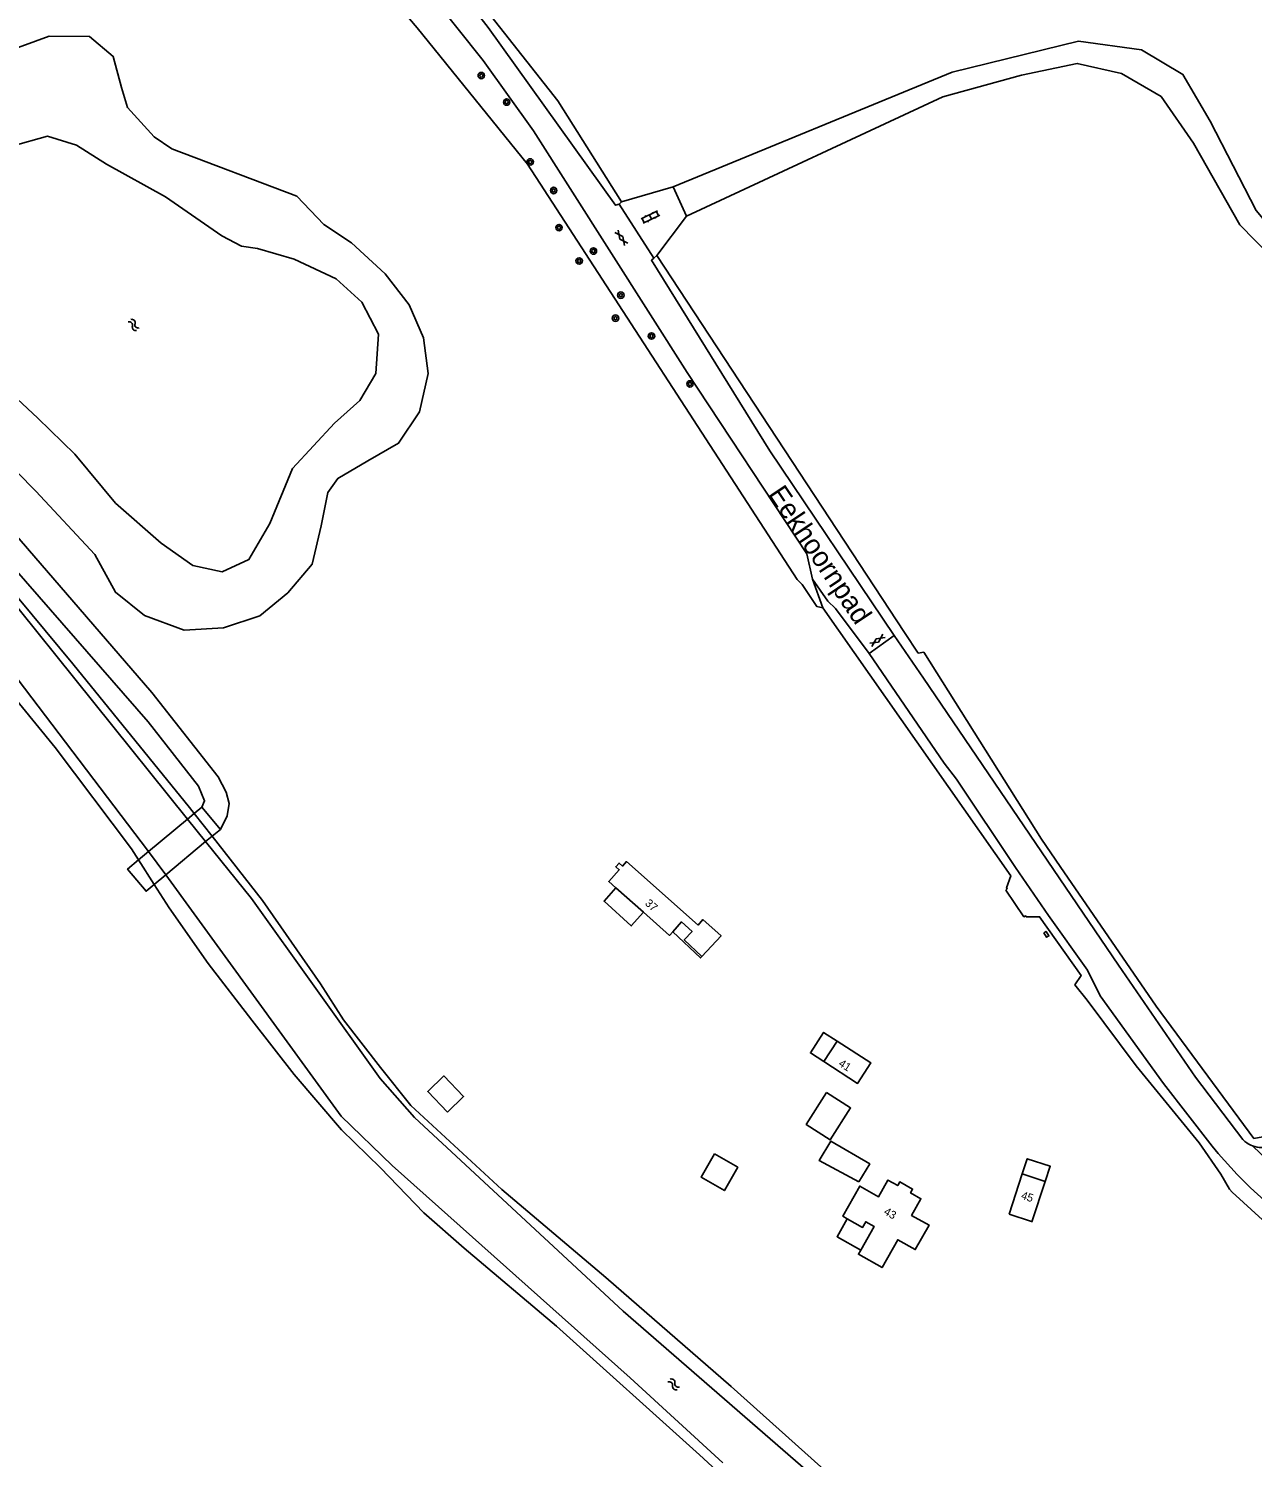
# Model space of a CAD drawing. Extents: x 124000 to 129000, y 395500 to 397503.
# Drawn here: x 127956 to 128109, y 396400.8 to 396579.4 of the extents above; entities that cross this region are included whole.
import ezdxf

# ---------------------------------------------------------------- set-up
doc = ezdxf.new("R2010")
doc.units = 0
for name, color, linetype in [('gg-afsc-draadraster', 7, 'Continuous'), ('gg-afsc-hekwerk', 7, 'Continuous'), ('gg-anno-huisnummerreeks BGT', 7, 'Continuous'), ('gg-anno-openbare ruimte label', 7, 'Continuous'), ('gg-bbg-bijgebouw', 7, 'Continuous'), ('gg-bbg-hoofdgebouw', 7, 'Continuous'), ('gg-bbg-lage trafo', 7, 'Continuous'), ('gg-bbg-luifel en loopbrug', 7, 'Continuous'), ('gg-knt-onverhard', 7, 'Continuous'), ('gg-knt-verharding', 7, 'Continuous'), ('gg-kntw-bovenkant insteek waterloop', 7, 'Continuous'), ('gg-kntw-waterlijn', 7, 'Continuous'), ('gg-kwrk-kunstwerk niveau 01', 7, 'Continuous'), ('gt-grn-groengrens', 7, 'Continuous'), ('gt-grn-weggrens', 7, 'Continuous'), ('gt-symb-boom', 7, 'Continuous'), ('gt-symb-gesloten verharding', 7, 'Continuous'), ('gt-symb-klinker verharding', 7, 'Continuous'), ('gt-symb-watersymbool', 7, 'Continuous')]:
    doc.layers.add(name, color=color, linetype=linetype)

# ---------------------------------------------------------------- blocks, each defined once
blk = doc.blocks.new('gt0-BOOM')
at = {"layer": 'gt-symb-boom'}
for radius in [0.4, 0.2]:
    blk.add_circle((0, 0), radius, dxfattribs=at)
blk = doc.blocks.new('gt0-GESVH1')
at = {"layer": 'gt-symb-gesloten verharding'}
for p, q in [((-0.99, -0.26), (0.01, 0.24)), ((0.01, -0.26), (-0.99, 0.24)), ((0.01, 0.24), (1.01, -0.26)), ((1.01, 0.24), (0.01, -0.26))]:
    blk.add_line(p, q, dxfattribs=at)
blk = doc.blocks.new('gt0-KL1')
at = {"layer": 'gt-symb-klinker verharding'}
for p, q in [((-1.15, 0.3), (1.15, 0.3)), ((-1, -0.3), (-1, 0.3)), ((-0.5, 0.3), (-0.5, 0.45)), ((0, -0.3), (0, 0.3)), ((0.5, 0.3), (0.5, 0.45)), ((1, -0.3), (1, 0.3)), ((-1.15, -0.3), (1.15, -0.3)), ((-0.5, -0.45), (-0.5, -0.3)), ((0.5, -0.45), (0.5, -0.3))]:
    blk.add_line(p, q, dxfattribs=at)
blk = doc.blocks.new('gt0-WA')
at = {"layer": 'gt-symb-watersymbool'}
for centre, start, end in [((-0.32, 0.02), 28.0725, 151.9275), ((0.43, 0.42), 208.0725, 331.9275), ((-0.32, -0.43), 28.0725, 151.9275), ((0.43, -0.03), 208.0725, 331.9275)]:
    blk.add_arc(centre, 0.425, start, end, dxfattribs=at)

msp = doc.modelspace()

# ---------------------------------------------------------------- linework, layer by layer
at = {"layer": 'gg-afsc-draadraster'}
msp.add_line((128082.65, 396478.09), (128067.92, 396501.48), dxfattribs=at)
for points in [[(128052.09, 396510.56), (128018.4, 396562.49), (128004.58, 396579.51), (127991.8, 396594.59), (127978.64, 396609.94), (127964.99, 396625.92), (127951.78, 396640.36), (127942.87, 396643.41)], [(128084.96, 396474.68), (128096.96, 396457.21), (128109.2, 396440.69), (128111.21, 396441.04)], [(128088.35, 396457.98), (128094.48, 396449.75), (128102.35, 396440.13), (128105.06, 396436.21), (128106.16, 396434.35), (128106.49, 396433.97), (128114.04, 396427.07), (128118.93, 396422.81), (128130.45, 396414.72), (128147.32, 396403.12), (128154.87, 396397.86), (128162.15, 396394.24), (128169.26, 396391.43), (128203.86, 396383.75)]]:
    msp.add_lwpolyline(points, dxfattribs=at)
at = {"layer": 'gg-afsc-hekwerk'}
for p, q in [((128036.57, 396559.64), (128030.12, 396557.75)), ((128038.25, 396555.98), (128036.57, 396559.64)), ((128034.54, 396551.06), (128038.25, 396555.98)), ((128065.51, 396503.93), (128034.54, 396551.06)), ((128067.22, 396501.34), (128065.51, 396503.93)), ((128067.22, 396501.34), (128067.92, 396501.48)), ((128084.96, 396474.68), (128082.65, 396478.09))]:
    msp.add_line(p, q, dxfattribs=at)
for points in [[(128030.12, 396557.75), (128022.17, 396570.38), (128003.72, 396593.84), (128005.15, 396599.01)], [(128052.09, 396510.56), (128052.72, 396509.92), (128054.55, 396507.2), (128055.32, 396507.02)], [(128055.32, 396507.02), (128078.81, 396473.52), (128078.27, 396472.02), (128078.36, 396471.91), (128078.18, 396471.74), (128080.44, 396468.4), (128080.64, 396468.51), (128080.73, 396468.39), (128082.39, 396468.41), (128087.58, 396461.07), (128086.82, 396459.89), (128088.35, 396457.98)]]:
    msp.add_lwpolyline(points, dxfattribs=at)
at = {"layer": 'gg-bbg-bijgebouw'}
msp.add_lwpolyline([(128008.36, 396443.99), (128010.39, 396445.92), (128007.94, 396448.5), (128005.91, 396446.57), (128008.36, 396443.99)], dxfattribs=at)
at = {"layer": 'gg-bbg-hoofdgebouw'}
for p, q in [((128032.87, 396468.96), (128029.43, 396472.01)), ((128055.42, 396450.3), (128057.08, 396452.87)), ((128080.24, 396436.25), (128078.59, 396431.21)), ((128083.11, 396435.32), (128080.24, 396436.25))]:
    msp.add_line(p, q, dxfattribs=at)
for points in [[(128040.19, 396463.44), (128042.58, 396466.02), (128040.3, 396468.04), (128039.71, 396467.36), (128030.75, 396475.3), (128030.26, 396474.74), (128029.83, 396475.12), (128029.42, 396474.65), (128029.85, 396474.27), (128028.54, 396472.8), (128029.43, 396472.01)], [(128032.87, 396468.96), (128036.13, 396466.06), (128036.53, 396466.5)], [(128040.19, 396463.44), (128037.98, 396465.53), (128038.95, 396466.57), (128037.63, 396467.75), (128036.53, 396466.5)], [(128055.42, 396450.3), (128059.64, 396447.58), (128061.3, 396450.15), (128057.08, 396452.87)], [(128060.04, 396426.73), (128059.75, 396426.21), (128062.71, 396424.54), (128064.67, 396428.02), (128066.85, 396426.8), (128068.58, 396429.86), (128066.4, 396431.08), (128067.57, 396433.16), (128066.26, 396433.89), (128066.52, 396434.36), (128064.92, 396435.25), (128064.66, 396434.79), (128063.43, 396435.48), (128062.27, 396433.41), (128059.91, 396434.73), (128057.8, 396430.98), (128058.36, 396430.66)], [(128078.59, 396431.21), (128081.39, 396430.29), (128081.43, 396430.28), (128083.11, 396435.32)], [(128058.36, 396430.66), (128060.27, 396429.58), (128060.67, 396430.28), (128061.71, 396429.69), (128060.04, 396426.73)]]:
    msp.add_lwpolyline(points, dxfattribs=at)
at = {"layer": 'gg-bbg-lage trafo'}
msp.add_lwpolyline([(128082.94, 396466.39), (128083.22, 396466.57), (128083.56, 396466.01), (128083.28, 396465.84), (128082.94, 396466.39)], dxfattribs=at)
at = {"layer": 'gg-bbg-luifel en loopbrug'}
for points in [[(128032.87, 396468.96), (128031.36, 396467.26), (128027.95, 396470.34), (128029.43, 396472.01)], [(128036.53, 396466.5), (128040.02, 396463.26), (128040.19, 396463.44)], [(128057.08, 396452.87), (128055.4, 396453.95), (128053.74, 396451.38), (128055.42, 396450.3)], [(128055.77, 396446.42), (128058.77, 396444.51), (128056.23, 396440.53), (128053.23, 396442.44), (128055.77, 396446.42)], [(128059.8, 396435.26), (128054.84, 396437.95), (128056.3, 396440.35), (128061.17, 396437.5), (128059.8, 396435.26)], [(128041.77, 396438.77), (128044.67, 396437.09), (128042.99, 396434.18), (128040.09, 396435.86), (128041.77, 396438.77)], [(128080.24, 396436.25), (128080.86, 396438.15), (128083.73, 396437.22), (128083.11, 396435.32)], [(128058.36, 396430.66), (128057.08, 396428.4), (128060.04, 396426.73)]]:
    msp.add_lwpolyline(points, dxfattribs=at)
at = {"layer": 'gg-knt-onverhard'}
for points in [[(127977.66, 396482.11), (127978.01, 396482.91), (127977.24, 396484.72), (127970.97, 396492.77), (127954.22, 396511.98), (127934.58, 396535.06), (127925.76, 396545.13), (127923.19, 396549.15), (127920.51, 396554.66), (127918.27, 396562.49), (127917.84, 396568.17), (127917.34, 396580.01), (127917.72, 396587.19), (127919.32, 396593.89), (127933.48, 396625.73), (127936.56, 396635.95), (127938.75, 396644.82)], [(127942.87, 396643.41), (127939.03, 396631.91), (127937.31, 396624.25), (127934.58, 396618.57), (127927.01, 396602.81), (127922.19, 396592.8), (127920.47, 396582.01), (127920.47, 396574.32), (127921.79, 396562.42), (127923.48, 396555.96), (127925.73, 396550.71), (127932.1, 396541.89), (127971.42, 396496.43), (127979.72, 396485.91), (127980.7, 396483.98), (127981.07, 396482.57), (127980.82, 396481.01), (127979.98, 396479.32)], [(128036.57, 396559.64), (128071.46, 396573.96), (128087.27, 396577.83), (128095.15, 396576.76), (128100.31, 396573.68), (128103.72, 396567.85), (128109.49, 396556.69), (128114.27, 396550.97), (128120.48, 396548), (128127.3, 396546.9), (128135.04, 396548.99), (128161.77, 396560.86)], [(128163.25, 396558.66), (128135.79, 396546.64), (128127.65, 396544.55), (128120.51, 396545.37), (128113.09, 396549.11), (128107.43, 396554.89), (128101.66, 396565.11), (128097.59, 396570.94), (128092.65, 396573.8), (128087.1, 396575.07), (128080.12, 396573.58), (128070.31, 396570.89), (128038.25, 396555.98)]]:
    msp.add_lwpolyline(points, dxfattribs=at)
at = {"layer": 'gg-knt-verharding'}
for p, q in [((128034.19, 396550.73), (128029.83, 396557.49)), ((128054.01, 396510.59), (128053.32, 396513.78)), ((128064.2, 396503.57), (128061.09, 396501.29))]:
    msp.add_line(p, q, dxfattribs=at)
for points in [[(128019.15, 396566.63), (128012.83, 396575.43), (128000, 396591.57), (127994.75, 396597.85), (127986.46, 396607.65), (127965.8, 396631.61)], [(128000, 396596.86), (128013.47, 396579.54), (128029.36, 396557.34), (128029.83, 396557.49)], [(128053.32, 396513.78), (128038.34, 396536.45), (128019.15, 396566.63)], [(128064.2, 396503.57), (128048.67, 396526.64), (128033.87, 396550.46), (128034.19, 396550.73)], [(128061.09, 396501.29), (128056.89, 396506.95), (128055.91, 396507.84), (128054.01, 396510.59)], [(128107.81, 396440.55), (128101.91, 396448.34), (128092.27, 396462.35), (128067.9, 396498.24), (128064.2, 396503.57)], [(128061.09, 396501.29), (128070.45, 396487.61), (128072.01, 396485.6), (128079.37, 396474.54), (128083.53, 396468.57), (128088.38, 396461.74), (128089.97, 396458.52), (128097.87, 396447.58), (128103.98, 396439.72)]]:
    msp.add_lwpolyline(points, dxfattribs=at)
for centre, radius, start, end in [((128110.22, 396442.93), 3.39, 224.6902, 235.8764), ((128110.26, 396442.99), 3.46, 235.8019, 248.6948), ((128152.69, 396479.93), 63.16, 219.5344, 236.6471), ((128110.25, 396442.97), 3.43, 248.855, 288.1158)]:
    msp.add_arc(centre, radius, start, end, dxfattribs=at)
at = {"layer": 'gg-kntw-bovenkant insteek waterloop'}
for p, q in [((127978.94, 396478.46), (127976.71, 396481.31)), ((127971.72, 396472.44), (127969.76, 396475.52))]:
    msp.add_line(p, q, dxfattribs=at)
for points in [[(127964.31, 396513.7), (127966.86, 396508.97), (127970.51, 396506.05), (127975.46, 396504.22), (127980.37, 396504.52), (127984.91, 396506.02), (127988.4, 396508.89), (127991.48, 396512.49), (127992.58, 396517.25), (127993.42, 396521.44), (127994.65, 396523.19), (127998.41, 396525.41), (128002.27, 396527.59), (128004.87, 396531.5), (128005.98, 396536.29), (128005.38, 396540.75), (128003.6, 396544.9), (128000.57, 396548.76), (127996.38, 396552.62), (127992.91, 396554.91), (127989.55, 396558.46), (127973.92, 396564.4), (127971.69, 396565.89), (127968.37, 396569.55), (127967.64, 396572.04), (127966.57, 396575.93), (127963.63, 396578.44), (127958.6, 396578.46), (127952.99, 396576.43)], [(127916.97, 396551.16), (127928.98, 396538.44), (127946.26, 396518.39), (127961.56, 396500), (127976.13, 396482.05), (127976.71, 396481.31)], [(127945.08, 396533.59), (127956.92, 396521.59), (127964.31, 396513.7)], [(127969.76, 396475.52), (127968.89, 396476.89), (127959.34, 396489.56), (127950.74, 396500), (127948.26, 396503.28), (127935.53, 396519.72), (127933.71, 396520.32), (127932.8, 396522.13), (127929.77, 396525.44)], [(128000, 396449.55), (127995.39, 396455.5), (127992.51, 396460.03), (127985.23, 396470.44), (127978.94, 396478.46)], [(128000, 396437.01), (127995.13, 396441.75), (127989.21, 396448.69), (127983.91, 396455.47), (127978.45, 396462.56), (127973.59, 396469.5), (127971.72, 396472.44)], [(128000, 396449.55), (128003.78, 396444.8), (128015.17, 396434.32), (128028.17, 396423.29), (128043.84, 396409.67), (128059.07, 396396.05), (128070.34, 396384.11), (128082.49, 396371.9), (128091.24, 396362.41), (128099.97, 396354.38), (128111.19, 396345.36), (128125.23, 396333.03), (128140.04, 396318.81), (128154.98, 396304.6), (128171.89, 396286.77), (128191.13, 396268.25), (128211.58, 396247.41), (128223.27, 396235.92), (128236.28, 396224.89), (128268.49, 396197.82), (128305.13, 396167.16), (128331.11, 396147.43)], [(128000, 396437.01), (128005.44, 396431.4), (128010.47, 396426.96), (128021.99, 396417.22), (128039.89, 396401.15), (128054.98, 396387.24), (128070.54, 396371.28), (128083.43, 396357.62), (128096.76, 396344.85), (128112.86, 396331.09), (128131.64, 396314.75), (128151.03, 396296.08), (128172.38, 396273.65), (128196.53, 396249.23), (128218.15, 396228.11), (128249.19, 396201.17), (128278, 396177.25), (128305.18, 396154.76), (128324.89, 396139.44)]]:
    msp.add_lwpolyline(points, dxfattribs=at)
at = {"layer": 'gg-kntw-waterlijn'}
for p, q in [((127975.87, 396480.62), (127978.14, 396477.79)), ((127971.01, 396476.57), (127973.15, 396473.63))]:
    msp.add_line(p, q, dxfattribs=at)
for points in [[(127972.59, 396515.1), (127976.53, 396512.29), (127980.22, 396511.53), (127983.56, 396513.04), (127986.17, 396517.56), (127989.02, 396524.42), (127994.24, 396530.11), (127997.4, 396532.93), (127999.43, 396536.29), (127999.74, 396541.24), (127997.68, 396545.21), (127994.48, 396548.12), (127989.22, 396550.58), (127984.64, 396551.91), (127982.63, 396552.22), (127980.17, 396553.52), (127973.12, 396558.4), (127965.74, 396562.47), (127961.99, 396564.85), (127958.39, 396565.99), (127953.93, 396564.74)], [(127916.31, 396550.53), (127917.26, 396549.62), (127931.79, 396533.48), (127952.41, 396509.78), (127975.87, 396480.62)], [(127951.32, 396536.14), (127957.16, 396530.71), (127961.78, 396526.23), (127966.89, 396520.08), (127972.59, 396515.1)], [(127888.55, 396528.66), (127890.76, 396527.54), (127894.73, 396527.48), (127898.8, 396525.82), (127902.78, 396524.82), (127907.79, 396524.25), (127913.57, 396524.2), (127919.01, 396525.06), (127924.6, 396526.95), (127926.7, 396527.35), (127928.51, 396527.07), (127930.21, 396526.44), (127931.99, 396524.93), (127936.94, 396520.1), (127946, 396509.42), (127971.01, 396476.57)], [(127978.14, 396477.79), (127983.87, 396470.67), (127999.98, 396448.2), (128004.24, 396443.3), (128030.32, 396419.1), (128058.23, 396394.89)], [(127973.15, 396473.63), (127995.1, 396443.47), (128001.47, 396437.29), (128031.21, 396410.77), (128042.8, 396400.15)]]:
    msp.add_lwpolyline(points, dxfattribs=at)
at = {"layer": 'gg-kwrk-kunstwerk niveau 01'}
for p, q in [((127975.87, 396480.62), (127976.71, 396481.31)), ((127976.71, 396481.31), (127977.66, 396482.11)), ((127977.66, 396482.11), (127979.98, 396479.32)), ((127971.01, 396476.57), (127975.87, 396480.62)), ((127979.98, 396479.32), (127978.94, 396478.46)), ((127978.14, 396477.79), (127973.15, 396473.63)), ((127978.94, 396478.46), (127978.14, 396477.79)), ((127969.76, 396475.52), (127971.01, 396476.57)), ((127973.15, 396473.63), (127971.72, 396472.44))]:
    msp.add_line(p, q, dxfattribs=at)
msp.add_lwpolyline([(127971.72, 396472.44), (127970.7, 396471.59), (127968.38, 396474.37), (127969.76, 396475.52)], dxfattribs=at)
at = {"layer": 'gt-grn-groengrens'}
msp.add_line((128055.32, 396507.02), (128054.01, 396510.59), dxfattribs=at)
at = {"layer": 'gt-grn-weggrens'}
for p, q in [((128030.12, 396557.75), (128029.83, 396557.49)), ((128034.19, 396550.73), (128034.54, 396551.06)), ((128109.01, 396439.76), (128117.41, 396431.66))]:
    msp.add_line(p, q, dxfattribs=at)

# ---------------------------------------------------------------- block references
at = {"layer": 'gt-symb-boom'}
for p in [(128012.6, 396573.55), (128015.77, 396570.23), (128018.72, 396562.75), (128021.65, 396559.18), (128022.32, 396554.54), (128024.84, 396550.37), (128026.62, 396551.61), (128030.05, 396546.1), (128029.38, 396543.22), (128033.88, 396540.99), (128038.69, 396535.01)]:
    msp.add_blockref('gt0-BOOM', p, dxfattribs=at)
at = {"layer": 'gt-symb-gesloten verharding'}
for p, rotation in [((128030.11, 396553.25), 126.70953402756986), ((128062.11, 396502.95), 34.61180636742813)]:
    msp.add_blockref('gt0-GESVH1', p, dxfattribs=dict(at, rotation=rotation))
at = {"layer": 'gt-symb-klinker verharding', "rotation": 25.53973281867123}
msp.add_blockref('gt0-KL1', (128033.74, 396555.86), dxfattribs=at)
at = {"layer": 'gt-symb-watersymbool'}
for p, rotation in [((127969.12, 396542.42), -45.729326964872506), ((128036.62, 396409.98), -40.091680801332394)]:
    msp.add_blockref('gt0-WA', p, dxfattribs=dict(at, rotation=rotation))

# ---------------------------------------------------------------- texts
at = {"layer": 'gg-anno-huisnummerreeks BGT'}
for s, rotation, p in [('37', 318.5, (128032.99, 396469.97)), ('41', 327.2, (128057.18, 396449.83)), ('45', 341.9, (128080.01, 396433.17)), ('43', 330.6, (128062.83, 396431.27))]:
    msp.add_text(s, height=1, rotation=rotation, dxfattribs=at).set_placement(p)
at = {"layer": 'gg-anno-openbare ruimte label'}
msp.add_text('Eekhoornpad', height=2.5, rotation=303.9, dxfattribs=at).set_placement((128048.38, 396521.23))

doc.saveas('drawing.dxf')
